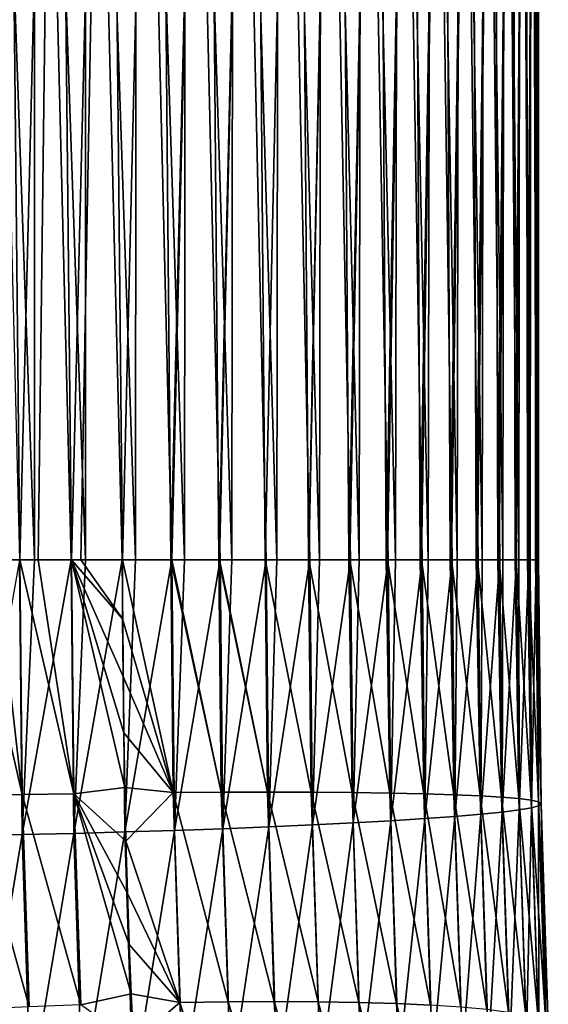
# Model space of a CAD drawing. Header units: millimetres. Extents: x -522 to 188, y -54 to 63.
# Tile 909 of 1056: x 5.64 to 8.55, y -42.34 to -36.91. Entities that reach past the tile are written whole.
import ezdxf

# ---------------------------------------------------------------- set-up
doc = ezdxf.new("R2010")
doc.units = ezdxf.units.MM
doc.header["$LTSCALE"] = 65.185185
for name, color, linetype in [('34', 7, 'CONTINUOUS'), ('35', 7, 'CONTINUOUS'), ('39', 7, 'CONTINUOUS'), ('40', 7, 'CONTINUOUS')]:
    doc.layers.add(name, color=color, linetype=linetype)

msp = doc.modelspace()

# ---------------------------------------------------------------- linework, layer by layer
at = {"layer": '34', "linetype": 'CONTINUOUS'}
for points in [[(5.5105, -39.8857, -3), (5.5611, -31.7857, -2.9994), (5.6442, -39.8857, -2.9965), (5.5105, -39.8857, -3)], [(5.5611, -31.7857, -2.9994), (5.846, -31.7857, -2.98), (5.6442, -39.8857, -2.9965), (5.5611, -31.7857, -2.9994)], [(5.6442, -39.8857, -2.9965), (5.846, -31.7857, -2.98), (5.7453, -39.8857, -2.99), (5.6442, -39.8857, -2.9965)], [(5.9261, -39.8857, 2.9696), (6.0049, -39.8857, 2.9572), (5.7243, -31.7857, 2.9916), (5.9261, -39.8857, 2.9696)], [(5.7243, -39.8857, 2.9916), (5.9261, -39.8857, 2.9696), (5.7243, -31.7857, 2.9916), (5.7243, -39.8857, 2.9916)], [(5.7243, -31.7857, 2.9916), (6.0049, -39.8857, 2.9572), (6.0076, -31.7857, 2.9567), (5.7243, -31.7857, 2.9916)], [(5.7453, -39.8857, -2.99), (5.846, -31.7857, -2.98), (5.9286, -39.8857, -2.9692), (5.7453, -39.8857, -2.99)], [(5.846, -31.7857, -2.98), (6.1277, -31.7857, -2.9336), (5.9286, -39.8857, -2.9692), (5.846, -31.7857, -2.98)], [(5.9286, -39.8857, -2.9692), (6.1277, -31.7857, -2.9336), (5.9786, -39.8857, -2.9616), (5.9286, -39.8857, -2.9692)], [(6.1277, -31.7857, -2.9336), (6.2089, -39.8857, -2.915), (5.9786, -39.8857, -2.9616), (6.1277, -31.7857, -2.9336)], [(6.0049, -39.8857, 2.9572), (6.2067, -39.8857, 2.9156), (6.0076, -31.7857, 2.9567), (6.0049, -39.8857, 2.9572)], [(6.2067, -39.8857, 2.9156), (6.281, -39.8857, 2.8965), (6.0076, -31.7857, 2.9567), (6.2067, -39.8857, 2.9156)], [(6.0076, -31.7857, 2.9567), (6.281, -39.8857, 2.8965), (6.2864, -31.7857, 2.8951), (6.0076, -31.7857, 2.9567)], [(6.4037, -31.7857, -2.8607), (6.2089, -39.8857, -2.915), (6.1277, -31.7857, -2.9336), (6.4037, -31.7857, -2.8607)], [(6.4744, -39.8857, -2.8373), (6.2089, -39.8857, -2.915), (6.4037, -31.7857, -2.8607), (6.4744, -39.8857, -2.8373)], [(6.281, -39.8857, 2.8965), (6.481, -39.8857, 2.8351), (6.2864, -31.7857, 2.8951), (6.281, -39.8857, 2.8965)], [(6.2864, -31.7857, 2.8951), (6.5502, -39.8857, 2.8102), (6.558, -31.7857, 2.8072), (6.2864, -31.7857, 2.8951)], [(6.481, -39.8857, 2.8351), (6.5502, -39.8857, 2.8102), (6.2864, -31.7857, 2.8951), (6.481, -39.8857, 2.8351)], [(6.6715, -31.7857, -2.7618), (6.4744, -39.8857, -2.8373), (6.4037, -31.7857, -2.8607), (6.6715, -31.7857, -2.7618)], [(6.4802, -39.8857, -2.8354), (6.4744, -39.8857, -2.8373), (6.6715, -31.7857, -2.7618), (6.4802, -39.8857, -2.8354)], [(6.74, -39.8857, -2.7317), (6.4802, -39.8857, -2.8354), (6.6715, -31.7857, -2.7618), (6.74, -39.8857, -2.7317)], [(6.5502, -39.8857, 2.8102), (6.7463, -39.8857, 2.7289), (6.558, -31.7857, 2.8072), (6.5502, -39.8857, 2.8102)], [(6.7463, -39.8857, 2.7289), (6.8101, -39.8857, 2.6988), (6.558, -31.7857, 2.8072), (6.7463, -39.8857, 2.7289)], [(6.558, -31.7857, 2.8072), (6.8101, -39.8857, 2.6988), (6.8201, -31.7857, 2.694), (6.558, -31.7857, 2.8072)], [(6.9287, -31.7857, -2.6379), (6.74, -39.8857, -2.7317), (6.6715, -31.7857, -2.7618), (6.9287, -31.7857, -2.6379)], [(6.7427, -39.8857, -2.7305), (6.74, -39.8857, -2.7317), (6.9287, -31.7857, -2.6379), (6.7427, -39.8857, -2.7305)], [(6.9943, -39.8857, -2.6014), (6.7427, -39.8857, -2.7305), (6.9287, -31.7857, -2.6379), (6.9943, -39.8857, -2.6014)], [(6.8101, -39.8857, 2.6988), (7.0003, -39.8857, 2.5979), (6.8201, -31.7857, 2.694), (6.8101, -39.8857, 2.6988)], [(7.0003, -39.8857, 2.5979), (7.0583, -39.8857, 2.5635), (6.8201, -31.7857, 2.694), (7.0003, -39.8857, 2.5979)], [(6.8201, -31.7857, 2.694), (7.0583, -39.8857, 2.5635), (7.0702, -31.7857, 2.5563), (6.8201, -31.7857, 2.694)], [(7.173, -31.7857, -2.4902), (6.9943, -39.8857, -2.6014), (6.9287, -31.7857, -2.6379), (7.173, -31.7857, -2.4902)], [(7.2325, -39.8857, -2.4492), (6.9943, -39.8857, -2.6014), (7.173, -31.7857, -2.4902), (7.2325, -39.8857, -2.4492)], [(7.0583, -39.8857, 2.5635), (7.2406, -39.8857, 2.4434), (7.0702, -31.7857, 2.5563), (7.0583, -39.8857, 2.5635)], [(7.2406, -39.8857, 2.4434), (7.2927, -39.8857, 2.4054), (7.0702, -31.7857, 2.5563), (7.2406, -39.8857, 2.4434)], [(7.0702, -31.7857, 2.5563), (7.2927, -39.8857, 2.4054), (7.306, -31.7857, 2.3955), (7.0702, -31.7857, 2.5563)], [(7.4021, -31.7857, -2.3199), (7.2325, -39.8857, -2.4492), (7.173, -31.7857, -2.4902), (7.4021, -31.7857, -2.3199)], [(7.235, -39.8857, -2.4474), (7.2325, -39.8857, -2.4492), (7.4021, -31.7857, -2.3199), (7.235, -39.8857, -2.4474)], [(7.4553, -39.8857, -2.2752), (7.235, -39.8857, -2.4474), (7.4021, -31.7857, -2.3199), (7.4553, -39.8857, -2.2752)], [(7.2927, -39.8857, 2.4054), (7.4652, -39.8857, 2.2667), (7.306, -31.7857, 2.3955), (7.2927, -39.8857, 2.4054)], [(7.4652, -39.8857, 2.2667), (7.5112, -39.8857, 2.226), (7.306, -31.7857, 2.3955), (7.4652, -39.8857, 2.2667)], [(7.306, -31.7857, 2.3955), (7.5112, -39.8857, 2.226), (7.5256, -31.7857, 2.2129), (7.306, -31.7857, 2.3955)], [(7.614, -31.7857, -2.1286), (7.4553, -39.8857, -2.2752), (7.4021, -31.7857, -2.3199), (7.614, -31.7857, -2.1286)], [(7.46, -39.8857, -2.2712), (7.4553, -39.8857, -2.2752), (7.614, -31.7857, -2.1286), (7.46, -39.8857, -2.2712)], [(7.6608, -39.8857, -2.0811), (7.46, -39.8857, -2.2712), (7.614, -31.7857, -2.1286), (7.6608, -39.8857, -2.0811)], [(7.5112, -39.8857, 2.226), (7.672, -39.8857, 2.0694), (7.5256, -31.7857, 2.2129), (7.5112, -39.8857, 2.226)], [(7.672, -39.8857, 2.0694), (7.7118, -39.8857, 2.0268), (7.5256, -31.7857, 2.2129), (7.672, -39.8857, 2.0694)], [(7.5256, -31.7857, 2.2129), (7.7118, -39.8857, 2.0268), (7.7267, -31.7857, 2.0104), (7.5256, -31.7857, 2.2129)], [(7.8068, -31.7857, -1.918), (7.6608, -39.8857, -2.0811), (7.614, -31.7857, -2.1286), (7.8068, -31.7857, -1.918)], [(7.6672, -39.8857, -2.0744), (7.6608, -39.8857, -2.0811), (7.8068, -31.7857, -1.918), (7.6672, -39.8857, -2.0744)], [(7.8471, -39.8857, -1.8684), (7.6672, -39.8857, -2.0744), (7.8068, -31.7857, -1.918), (7.8471, -39.8857, -1.8684)], [(7.7118, -39.8857, 2.0268), (7.8591, -39.8857, 1.8533), (7.7267, -31.7857, 2.0104), (7.7118, -39.8857, 2.0268)], [(7.8591, -39.8857, 1.8533), (7.8928, -39.8857, 1.8096), (7.7267, -31.7857, 2.0104), (7.8591, -39.8857, 1.8533)], [(7.7267, -31.7857, 2.0104), (7.8928, -39.8857, 1.8096), (7.9078, -31.7857, 1.7896), (7.7267, -31.7857, 2.0104)], [(7.9787, -31.7857, -1.69), (7.8471, -39.8857, -1.8684), (7.8068, -31.7857, -1.918), (7.9787, -31.7857, -1.69)], [(7.8548, -39.8857, -1.8587), (7.8471, -39.8857, -1.8684), (7.9787, -31.7857, -1.69), (7.8548, -39.8857, -1.8587)], [(8.0126, -39.8857, -1.6392), (7.8548, -39.8857, -1.8587), (7.9787, -31.7857, -1.69), (8.0126, -39.8857, -1.6392)], [(7.8928, -39.8857, 1.8096), (8.0247, -39.8857, 1.6205), (7.9078, -31.7857, 1.7896), (7.8928, -39.8857, 1.8096)], [(8.0247, -39.8857, 1.6205), (8.0525, -39.8857, 1.5763), (7.9078, -31.7857, 1.7896), (8.0247, -39.8857, 1.6205)], [(7.9078, -31.7857, 1.7896), (8.0525, -39.8857, 1.5763), (8.067, -31.7857, 1.5526), (7.9078, -31.7857, 1.7896)], [(8.1281, -31.7857, -1.4468), (8.0126, -39.8857, -1.6392), (7.9787, -31.7857, -1.69), (8.1281, -31.7857, -1.4468)], [(8.021, -39.8857, -1.6263), (8.0126, -39.8857, -1.6392), (8.1281, -31.7857, -1.4468), (8.021, -39.8857, -1.6263)], [(8.1557, -39.8857, -1.3954), (8.021, -39.8857, -1.6263), (8.1281, -31.7857, -1.4468), (8.1557, -39.8857, -1.3954)], [(8.0525, -39.8857, 1.5763), (8.1674, -39.8857, 1.3729), (8.067, -31.7857, 1.5526), (8.0525, -39.8857, 1.5763)], [(8.1674, -39.8857, 1.3729), (8.1895, -39.8857, 1.329), (8.067, -31.7857, 1.5526), (8.1674, -39.8857, 1.3729)], [(8.067, -31.7857, 1.5526), (8.1895, -39.8857, 1.329), (8.2029, -31.7857, 1.3016), (8.067, -31.7857, 1.5526)], [(8.2537, -31.7857, -1.1904), (8.1557, -39.8857, -1.3954), (8.1281, -31.7857, -1.4468), (8.2537, -31.7857, -1.1904)], [(8.1643, -39.8857, -1.379), (8.1557, -39.8857, -1.3954), (8.2537, -31.7857, -1.1904), (8.1643, -39.8857, -1.379)], [(8.2753, -39.8857, -1.1392), (8.1643, -39.8857, -1.379), (8.2537, -31.7857, -1.1904), (8.2753, -39.8857, -1.1392)], [(8.1895, -39.8857, 1.329), (8.286, -39.8857, 1.1129), (8.2029, -31.7857, 1.3016), (8.1895, -39.8857, 1.329)], [(8.286, -39.8857, 1.1129), (8.3027, -39.8857, 1.07), (8.2029, -31.7857, 1.3016), (8.286, -39.8857, 1.1129)], [(8.2029, -31.7857, 1.3016), (8.3027, -39.8857, 1.07), (8.3144, -31.7857, 1.0388), (8.2029, -31.7857, 1.3016)], [(8.3544, -31.7857, -0.9232), (8.2753, -39.8857, -1.1392), (8.2537, -31.7857, -1.1904), (8.3544, -31.7857, -0.9232)], [(8.2834, -39.8857, -1.1192), (8.2753, -39.8857, -1.1392), (8.3544, -31.7857, -0.9232), (8.2834, -39.8857, -1.1192)], [(8.3702, -39.8857, -0.8729), (8.2834, -39.8857, -1.1192), (8.3544, -31.7857, -0.9232), (8.3702, -39.8857, -0.8729)], [(8.3027, -39.8857, 1.07), (8.3792, -39.8857, 0.8427), (8.3144, -31.7857, 1.0388), (8.3027, -39.8857, 1.07)], [(8.3792, -39.8857, 0.8427), (8.391, -39.8857, 0.8013), (8.3144, -31.7857, 1.0388), (8.3792, -39.8857, 0.8427)], [(8.3144, -31.7857, 1.0388), (8.391, -39.8857, 0.8013), (8.4004, -31.7857, 0.7665), (8.3144, -31.7857, 1.0388)], [(8.4292, -31.7857, -0.6477), (8.3702, -39.8857, -0.8729), (8.3544, -31.7857, -0.9232), (8.4292, -31.7857, -0.6477)], [(8.3773, -39.8857, -0.8493), (8.3702, -39.8857, -0.8729), (8.4292, -31.7857, -0.6477), (8.3773, -39.8857, -0.8493)], [(8.4396, -39.8857, -0.5988), (8.3773, -39.8857, -0.8493), (8.4292, -31.7857, -0.6477), (8.4396, -39.8857, -0.5988)], [(8.391, -39.8857, 0.8013), (8.4463, -39.8857, 0.5649), (8.4004, -31.7857, 0.7665), (8.391, -39.8857, 0.8013)], [(8.4463, -39.8857, 0.5649), (8.4536, -39.8857, 0.5257), (8.4004, -31.7857, 0.7665), (8.4463, -39.8857, 0.5649)], [(8.4004, -31.7857, 0.7665), (8.4536, -39.8857, 0.5257), (8.4601, -31.7857, 0.4874), (8.4004, -31.7857, 0.7665)], [(8.4775, -31.7857, -0.3664), (8.4396, -39.8857, -0.5988), (8.4292, -31.7857, -0.6477), (8.4775, -31.7857, -0.3664)], [(8.445, -39.8857, -0.5717), (8.4396, -39.8857, -0.5988), (8.4775, -31.7857, -0.3664), (8.445, -39.8857, -0.5717)], [(8.4829, -39.8857, -0.3194), (8.445, -39.8857, -0.5717), (8.4775, -31.7857, -0.3664), (8.4829, -39.8857, -0.3194)], [(8.4536, -39.8857, 0.5257), (8.4867, -39.8857, 0.282), (8.4601, -31.7857, 0.4874), (8.4536, -39.8857, 0.5257)], [(8.4867, -39.8857, 0.282), (8.49, -39.8857, 0.2453), (8.4601, -31.7857, 0.4874), (8.4867, -39.8857, 0.282)], [(8.4601, -31.7857, 0.4874), (8.49, -39.8857, 0.2453), (8.4931, -31.7857, 0.2038), (8.4601, -31.7857, 0.4874)], [(8.4989, -31.7857, -0.0817), (8.4829, -39.8857, -0.3194), (8.4775, -31.7857, -0.3664), (8.4989, -31.7857, -0.0817)], [(8.4861, -39.8857, -0.2889), (8.4829, -39.8857, -0.3194), (8.4989, -31.7857, -0.0817), (8.4861, -39.8857, -0.2889)], [(8.4998, -39.8857, -0.0372), (8.4861, -39.8857, -0.2889), (8.4989, -31.7857, -0.0817), (8.4998, -39.8857, -0.0372)], [(8.49, -39.8857, 0.2453), (8.5, -39.8857, -0.0034), (8.4931, -31.7857, 0.2038), (8.49, -39.8857, 0.2453)], [(8.5, -39.8857, -0.0034), (8.4998, -39.8857, -0.0372), (8.4931, -31.7857, 0.2038), (8.5, -39.8857, -0.0034)], [(8.4931, -31.7857, 0.2038), (8.4998, -39.8857, -0.0372), (8.4989, -31.7857, -0.0817), (8.4931, -31.7857, 0.2038)]]:
    msp.add_3dface(points, dxfattribs=at)
at = {"layer": '35', "linetype": 'CONTINUOUS'}
for points in [[(5.6416, -39.8857, 2.9967), (5.7243, -39.8857, 2.9916), (5.4389, -31.7857, 2.9994), (5.6416, -39.8857, 2.9967)], [(5.7243, -39.8857, 2.9916), (5.7243, -31.7857, 2.9916), (5.4389, -31.7857, 2.9994), (5.7243, -39.8857, 2.9916)]]:
    msp.add_3dface(points, dxfattribs=at)
at = {"layer": '39', "linetype": 'CONTINUOUS'}
for points in [[(5.6568, -41.4007, 2.9696), (5.6416, -39.8857, 2.9967), (5.3711, -41.4066, 2.9694), (5.6568, -41.4007, 2.9696)], [(5.7243, -39.8857, 2.9916), (5.6416, -39.8857, 2.9967), (5.6568, -41.4007, 2.9696), (5.7243, -39.8857, 2.9916)], [(5.9261, -39.8857, 2.9696), (5.7243, -39.8857, 2.9916), (5.6568, -41.4007, 2.9696), (5.9261, -39.8857, 2.9696)], [(5.9413, -41.3937, 2.9427), (5.9261, -39.8857, 2.9696), (5.6568, -41.4007, 2.9696), (5.9413, -41.3937, 2.9427)], [(6.0049, -39.8857, 2.9572), (5.9261, -39.8857, 2.9696), (5.9413, -41.3937, 2.9427), (6.0049, -39.8857, 2.9572)], [(6.2067, -39.8857, 2.9156), (6.0049, -39.8857, 2.9572), (5.9413, -41.3937, 2.9427), (6.2067, -39.8857, 2.9156)], [(6.2218, -41.3859, 2.8888), (6.2067, -39.8857, 2.9156), (5.9413, -41.3937, 2.9427), (6.2218, -41.3859, 2.8888)], [(6.281, -39.8857, 2.8965), (6.2067, -39.8857, 2.9156), (6.2218, -41.3859, 2.8888), (6.281, -39.8857, 2.8965)], [(6.2089, -39.8857, -2.915), (6.4744, -39.8857, -2.8373), (6.4874, -41.1683, -2.86), (6.2089, -39.8857, -2.915)], [(6.2097, -40.2108, -2.9164), (6.2089, -39.8857, -2.915), (6.4874, -41.1683, -2.86), (6.2097, -40.2108, -2.9164)], [(6.481, -39.8857, 2.8351), (6.281, -39.8857, 2.8965), (6.2218, -41.3859, 2.8888), (6.481, -39.8857, 2.8351)], [(6.4959, -41.3772, 2.8085), (6.481, -39.8857, 2.8351), (6.2218, -41.3859, 2.8888), (6.4959, -41.3772, 2.8085)], [(6.4744, -39.8857, -2.8373), (6.4802, -39.8857, -2.8354), (6.7529, -41.1666, -2.7544), (6.4744, -39.8857, -2.8373)], [(6.4874, -41.1683, -2.86), (6.4744, -39.8857, -2.8373), (6.7529, -41.1666, -2.7544), (6.4874, -41.1683, -2.86)], [(6.4802, -39.8857, -2.8354), (6.74, -39.8857, -2.7317), (6.7529, -41.1666, -2.7544), (6.4802, -39.8857, -2.8354)], [(6.5502, -39.8857, 2.8102), (6.481, -39.8857, 2.8351), (6.4959, -41.3772, 2.8085), (6.5502, -39.8857, 2.8102)], [(6.7463, -39.8857, 2.7289), (6.5502, -39.8857, 2.8102), (6.4959, -41.3772, 2.8085), (6.7463, -39.8857, 2.7289)], [(6.7611, -41.3678, 2.7025), (6.7463, -39.8857, 2.7289), (6.4959, -41.3772, 2.8085), (6.7611, -41.3678, 2.7025)], [(6.74, -39.8857, -2.7317), (6.7427, -39.8857, -2.7305), (7.0072, -41.1661, -2.624), (6.74, -39.8857, -2.7317)], [(6.7529, -41.1666, -2.7544), (6.74, -39.8857, -2.7317), (7.0072, -41.1661, -2.624), (6.7529, -41.1666, -2.7544)], [(6.7427, -39.8857, -2.7305), (6.9943, -39.8857, -2.6014), (7.0072, -41.1661, -2.624), (6.7427, -39.8857, -2.7305)], [(6.8101, -39.8857, 2.6988), (6.7463, -39.8857, 2.7289), (6.7611, -41.3678, 2.7025), (6.8101, -39.8857, 2.6988)], [(7.0003, -39.8857, 2.5979), (6.8101, -39.8857, 2.6988), (6.7611, -41.3678, 2.7025), (7.0003, -39.8857, 2.5979)], [(7.015, -41.3576, 2.5717), (7.0003, -39.8857, 2.5979), (6.7611, -41.3678, 2.7025), (7.015, -41.3576, 2.5717)], [(6.9943, -39.8857, -2.6014), (7.2325, -39.8857, -2.4492), (7.2479, -41.1668, -2.47), (6.9943, -39.8857, -2.6014)], [(7.0072, -41.1661, -2.624), (6.9943, -39.8857, -2.6014), (7.2479, -41.1668, -2.47), (7.0072, -41.1661, -2.624)], [(7.0583, -39.8857, 2.5635), (7.0003, -39.8857, 2.5979), (7.015, -41.3576, 2.5717), (7.0583, -39.8857, 2.5635)], [(7.2406, -39.8857, 2.4434), (7.0583, -39.8857, 2.5635), (7.015, -41.3576, 2.5717), (7.2406, -39.8857, 2.4434)], [(7.2553, -41.3469, 2.4174), (7.2406, -39.8857, 2.4434), (7.015, -41.3576, 2.5717), (7.2553, -41.3469, 2.4174)], [(7.2325, -39.8857, -2.4492), (7.235, -39.8857, -2.4474), (7.2479, -41.1668, -2.47), (7.2325, -39.8857, -2.4492)], [(7.235, -39.8857, -2.4474), (7.4553, -39.8857, -2.2752), (7.4729, -41.1686, -2.2939), (7.235, -39.8857, -2.4474)], [(7.2479, -41.1668, -2.47), (7.235, -39.8857, -2.4474), (7.4729, -41.1686, -2.2939), (7.2479, -41.1668, -2.47)], [(7.2927, -39.8857, 2.4054), (7.2406, -39.8857, 2.4434), (7.2553, -41.3469, 2.4174), (7.2927, -39.8857, 2.4054)], [(7.4652, -39.8857, 2.2667), (7.2927, -39.8857, 2.4054), (7.2553, -41.3469, 2.4174), (7.4652, -39.8857, 2.2667)], [(7.4798, -41.3357, 2.2409), (7.4652, -39.8857, 2.2667), (7.2553, -41.3469, 2.4174), (7.4798, -41.3357, 2.2409)], [(7.4553, -39.8857, -2.2752), (7.46, -39.8857, -2.2712), (7.4729, -41.1686, -2.2939), (7.4553, -39.8857, -2.2752)], [(7.46, -39.8857, -2.2712), (7.6608, -39.8857, -2.0811), (7.6802, -41.1715, -2.0971), (7.46, -39.8857, -2.2712)], [(7.4729, -41.1686, -2.2939), (7.46, -39.8857, -2.2712), (7.6802, -41.1715, -2.0971), (7.4729, -41.1686, -2.2939)], [(7.5112, -39.8857, 2.226), (7.4652, -39.8857, 2.2667), (7.4798, -41.3357, 2.2409), (7.5112, -39.8857, 2.226)], [(7.6864, -41.3241, 2.0438), (7.672, -39.8857, 2.0694), (7.4798, -41.3357, 2.2409), (7.6864, -41.3241, 2.0438)], [(7.672, -39.8857, 2.0694), (7.5112, -39.8857, 2.226), (7.4798, -41.3357, 2.2409), (7.672, -39.8857, 2.0694)], [(7.6608, -39.8857, -2.0811), (7.6672, -39.8857, -2.0744), (7.6802, -41.1715, -2.0971), (7.6608, -39.8857, -2.0811)], [(7.6672, -39.8857, -2.0744), (7.8471, -39.8857, -1.8684), (7.8678, -41.1755, -1.8816), (7.6672, -39.8857, -2.0744)], [(7.6802, -41.1715, -2.0971), (7.6672, -39.8857, -2.0744), (7.8678, -41.1755, -1.8816), (7.6802, -41.1715, -2.0971)], [(7.7118, -39.8857, 2.0268), (7.672, -39.8857, 2.0694), (7.6864, -41.3241, 2.0438), (7.7118, -39.8857, 2.0268)], [(7.8591, -39.8857, 1.8533), (7.7118, -39.8857, 2.0268), (7.6864, -41.3241, 2.0438), (7.8591, -39.8857, 1.8533)], [(7.8734, -41.3123, 1.828), (7.8591, -39.8857, 1.8533), (7.6864, -41.3241, 2.0438), (7.8734, -41.3123, 1.828)], [(7.8471, -39.8857, -1.8684), (7.8548, -39.8857, -1.8587), (7.8678, -41.1755, -1.8816), (7.8471, -39.8857, -1.8684)], [(7.8548, -39.8857, -1.8587), (8.0126, -39.8857, -1.6392), (8.034, -41.1807, -1.6492), (7.8548, -39.8857, -1.8587)], [(7.8678, -41.1755, -1.8816), (7.8548, -39.8857, -1.8587), (8.034, -41.1807, -1.6492), (7.8678, -41.1755, -1.8816)], [(7.8928, -39.8857, 1.8096), (7.8591, -39.8857, 1.8533), (7.8734, -41.3123, 1.828), (7.8928, -39.8857, 1.8096)], [(8.0247, -39.8857, 1.6205), (7.8928, -39.8857, 1.8096), (7.8734, -41.3123, 1.828), (8.0247, -39.8857, 1.6205)], [(8.0389, -41.3002, 1.5954), (8.0247, -39.8857, 1.6205), (7.8734, -41.3123, 1.828), (8.0389, -41.3002, 1.5954)], [(8.0126, -39.8857, -1.6392), (8.021, -39.8857, -1.6263), (8.034, -41.1807, -1.6492), (8.0126, -39.8857, -1.6392)], [(8.021, -39.8857, -1.6263), (8.1557, -39.8857, -1.3954), (8.1774, -41.1868, -1.402), (8.021, -39.8857, -1.6263)], [(8.034, -41.1807, -1.6492), (8.021, -39.8857, -1.6263), (8.1774, -41.1868, -1.402), (8.034, -41.1807, -1.6492)], [(8.0525, -39.8857, 1.5763), (8.0247, -39.8857, 1.6205), (8.0389, -41.3002, 1.5954), (8.0525, -39.8857, 1.5763)], [(8.1674, -39.8857, 1.3729), (8.0525, -39.8857, 1.5763), (8.0389, -41.3002, 1.5954), (8.1674, -39.8857, 1.3729)], [(8.1815, -41.2881, 1.348), (8.1674, -39.8857, 1.3729), (8.0389, -41.3002, 1.5954), (8.1815, -41.2881, 1.348)], [(8.1557, -39.8857, -1.3954), (8.1643, -39.8857, -1.379), (8.1774, -41.1868, -1.402), (8.1557, -39.8857, -1.3954)], [(8.1643, -39.8857, -1.379), (8.2753, -39.8857, -1.1392), (8.2965, -41.1939, -1.1424), (8.1643, -39.8857, -1.379)], [(8.1774, -41.1868, -1.402), (8.1643, -39.8857, -1.379), (8.2965, -41.1939, -1.1424), (8.1774, -41.1868, -1.402)], [(8.1895, -39.8857, 1.329), (8.1674, -39.8857, 1.3729), (8.1815, -41.2881, 1.348), (8.1895, -39.8857, 1.329)], [(8.286, -39.8857, 1.1129), (8.1895, -39.8857, 1.329), (8.1815, -41.2881, 1.348), (8.286, -39.8857, 1.1129)], [(8.2999, -41.2761, 1.0882), (8.286, -39.8857, 1.1129), (8.1815, -41.2881, 1.348), (8.2999, -41.2761, 1.0882)], [(8.2753, -39.8857, -1.1392), (8.2834, -39.8857, -1.1192), (8.2965, -41.1939, -1.1424), (8.2753, -39.8857, -1.1392)], [(8.2834, -39.8857, -1.1192), (8.3702, -39.8857, -0.8729), (8.3905, -41.2019, -0.8726), (8.2834, -39.8857, -1.1192)], [(8.2965, -41.1939, -1.1424), (8.2834, -39.8857, -1.1192), (8.3905, -41.2019, -0.8726), (8.2965, -41.1939, -1.1424)], [(8.3027, -39.8857, 1.07), (8.286, -39.8857, 1.1129), (8.2999, -41.2761, 1.0882), (8.3027, -39.8857, 1.07)], [(8.3792, -39.8857, 0.8427), (8.3027, -39.8857, 1.07), (8.2999, -41.2761, 1.0882), (8.3792, -39.8857, 0.8427)], [(8.393, -41.2642, 0.8183), (8.3792, -39.8857, 0.8427), (8.2999, -41.2761, 1.0882), (8.393, -41.2642, 0.8183)], [(8.3702, -39.8857, -0.8729), (8.3773, -39.8857, -0.8493), (8.3905, -41.2019, -0.8726), (8.3702, -39.8857, -0.8729)], [(8.3773, -39.8857, -0.8493), (8.4396, -39.8857, -0.5988), (8.4583, -41.2107, -0.5951), (8.3773, -39.8857, -0.8493)], [(8.3905, -41.2019, -0.8726), (8.3773, -39.8857, -0.8493), (8.4583, -41.2107, -0.5951), (8.3905, -41.2019, -0.8726)], [(8.391, -39.8857, 0.8013), (8.3792, -39.8857, 0.8427), (8.393, -41.2642, 0.8183), (8.391, -39.8857, 0.8013)], [(8.4463, -39.8857, 0.5649), (8.391, -39.8857, 0.8013), (8.393, -41.2642, 0.8183), (8.4463, -39.8857, 0.5649)], [(8.4601, -41.2525, 0.5407), (8.4463, -39.8857, 0.5649), (8.393, -41.2642, 0.8183), (8.4601, -41.2525, 0.5407)], [(8.4396, -39.8857, -0.5988), (8.445, -39.8857, -0.5717), (8.4583, -41.2107, -0.5951), (8.4396, -39.8857, -0.5988)], [(8.445, -39.8857, -0.5717), (8.4829, -39.8857, -0.3194), (8.4995, -41.2202, -0.3125), (8.445, -39.8857, -0.5717)], [(8.4583, -41.2107, -0.5951), (8.445, -39.8857, -0.5717), (8.4995, -41.2202, -0.3125), (8.4583, -41.2107, -0.5951)], [(8.4536, -39.8857, 0.5257), (8.4463, -39.8857, 0.5649), (8.4601, -41.2525, 0.5407), (8.4536, -39.8857, 0.5257)], [(8.4867, -39.8857, 0.282), (8.4536, -39.8857, 0.5257), (8.4601, -41.2525, 0.5407), (8.4867, -39.8857, 0.282)], [(8.5003, -41.2413, 0.258), (8.4867, -39.8857, 0.282), (8.4601, -41.2525, 0.5407), (8.5003, -41.2413, 0.258)], [(8.4829, -39.8857, -0.3194), (8.4861, -39.8857, -0.2889), (8.4995, -41.2202, -0.3125), (8.4829, -39.8857, -0.3194)], [(8.4861, -39.8857, -0.2889), (8.4998, -39.8857, -0.0372), (8.5135, -41.2305, -0.0273), (8.4861, -39.8857, -0.2889)], [(8.4995, -41.2202, -0.3125), (8.4861, -39.8857, -0.2889), (8.5135, -41.2305, -0.0273), (8.4995, -41.2202, -0.3125)], [(8.49, -39.8857, 0.2453), (8.4867, -39.8857, 0.282), (8.5003, -41.2413, 0.258), (8.49, -39.8857, 0.2453)], [(8.5, -39.8857, -0.0034), (8.49, -39.8857, 0.2453), (8.5003, -41.2413, 0.258), (8.5, -39.8857, -0.0034)], [(8.4998, -39.8857, -0.0372), (8.5, -39.8857, -0.0034), (8.5135, -41.2305, -0.0273), (8.4998, -39.8857, -0.0372)], [(8.5135, -41.2305, -0.0273), (8.5, -39.8857, -0.0034), (8.5003, -41.2413, 0.258), (8.5135, -41.2305, -0.0273)], [(6.212, -40.5286, -2.9205), (6.2097, -40.2108, -2.9164), (6.4874, -41.1683, -2.86), (6.212, -40.5286, -2.9205)], [(6.2159, -40.8388, -2.9273), (6.212, -40.5286, -2.9205), (6.4874, -41.1683, -2.86), (6.2159, -40.8388, -2.9273)], [(6.2213, -41.1417, -2.9367), (6.2159, -40.8388, -2.9273), (6.4874, -41.1683, -2.86), (6.2213, -41.1417, -2.9367)], [(6.2281, -41.437, -2.9488), (6.2213, -41.1417, -2.9367), (6.4874, -41.1683, -2.86), (6.2281, -41.437, -2.9488)], [(6.525, -42.3252, -2.9262), (6.2281, -41.437, -2.9488), (6.4874, -41.1683, -2.86), (6.525, -42.3252, -2.9262)], [(6.7905, -42.3216, -2.8205), (6.4874, -41.1683, -2.86), (6.7529, -41.1666, -2.7544), (6.7905, -42.3216, -2.8205)], [(6.525, -42.3252, -2.9262), (6.4874, -41.1683, -2.86), (6.7905, -42.3216, -2.8205), (6.525, -42.3252, -2.9262)], [(7.0448, -42.3205, -2.69), (6.7529, -41.1666, -2.7544), (7.0072, -41.1661, -2.624), (7.0448, -42.3205, -2.69)], [(6.7905, -42.3216, -2.8205), (6.7529, -41.1666, -2.7544), (7.0448, -42.3205, -2.69), (6.7905, -42.3216, -2.8205)], [(7.0448, -42.3205, -2.69), (7.0072, -41.1661, -2.624), (7.2855, -42.3219, -2.5361), (7.0448, -42.3205, -2.69)], [(7.2855, -42.3219, -2.5361), (7.0072, -41.1661, -2.624), (7.2479, -41.1668, -2.47), (7.2855, -42.3219, -2.5361)], [(7.2855, -42.3219, -2.5361), (7.2479, -41.1668, -2.47), (7.5106, -42.3257, -2.36), (7.2855, -42.3219, -2.5361)], [(7.5106, -42.3257, -2.36), (7.2479, -41.1668, -2.47), (7.4729, -41.1686, -2.2939), (7.5106, -42.3257, -2.36)], [(7.5106, -42.3257, -2.36), (7.4729, -41.1686, -2.2939), (7.7179, -42.332, -2.1634), (7.5106, -42.3257, -2.36)], [(7.7179, -42.332, -2.1634), (7.4729, -41.1686, -2.2939), (7.6802, -41.1715, -2.0971), (7.7179, -42.332, -2.1634)], [(7.7179, -42.332, -2.1634), (7.6802, -41.1715, -2.0971), (7.9057, -42.3406, -1.9481), (7.7179, -42.332, -2.1634)], [(7.9057, -42.3406, -1.9481), (7.6802, -41.1715, -2.0971), (7.8678, -41.1755, -1.8816), (7.9057, -42.3406, -1.9481)], [(7.9057, -42.3406, -1.9481), (7.8678, -41.1755, -1.8816), (8.0721, -42.3516, -1.7161), (7.9057, -42.3406, -1.9481)], [(8.0721, -42.3516, -1.7161), (7.8678, -41.1755, -1.8816), (8.034, -41.1807, -1.6492), (8.0721, -42.3516, -1.7161)], [(8.0721, -42.3516, -1.7161), (8.034, -41.1807, -1.6492), (8.2157, -42.3647, -1.4693), (8.0721, -42.3516, -1.7161)], [(8.2157, -42.3647, -1.4693), (8.034, -41.1807, -1.6492), (8.1774, -41.1868, -1.402), (8.2157, -42.3647, -1.4693)], [(8.3351, -42.3799, -1.2102), (8.1774, -41.1868, -1.402), (8.2965, -41.1939, -1.1424), (8.3351, -42.3799, -1.2102)], [(8.2157, -42.3647, -1.4693), (8.1774, -41.1868, -1.402), (8.3351, -42.3799, -1.2102), (8.2157, -42.3647, -1.4693)], [(8.3351, -42.3799, -1.2102), (8.2965, -41.1939, -1.1424), (8.4293, -42.397, -0.9409), (8.3351, -42.3799, -1.2102)], [(8.4293, -42.397, -0.9409), (8.2965, -41.1939, -1.1424), (8.3905, -41.2019, -0.8726), (8.4293, -42.397, -0.9409)], [(8.4293, -42.397, -0.9409), (8.3905, -41.2019, -0.8726), (8.4975, -42.4159, -0.664), (8.4293, -42.397, -0.9409)], [(8.4975, -42.4159, -0.664), (8.3905, -41.2019, -0.8726), (8.4583, -41.2107, -0.5951), (8.4975, -42.4159, -0.664)], [(8.539, -42.4364, -0.382), (8.4583, -41.2107, -0.5951), (8.4995, -41.2202, -0.3125), (8.539, -42.4364, -0.382)], [(8.4975, -42.4159, -0.664), (8.4583, -41.2107, -0.5951), (8.539, -42.4364, -0.382), (8.4975, -42.4159, -0.664)], [(8.539, -42.4364, -0.382), (8.4995, -41.2202, -0.3125), (8.5534, -42.4584, -0.0974), (8.539, -42.4364, -0.382)], [(8.5534, -42.4584, -0.0974), (8.4995, -41.2202, -0.3125), (8.5135, -41.2305, -0.0273), (8.5534, -42.4584, -0.0974)], [(8.5406, -42.4815, 0.1871), (8.5135, -41.2305, -0.0273), (8.5003, -41.2413, 0.258), (8.5406, -42.4815, 0.1871)], [(8.5534, -42.4584, -0.0974), (8.5135, -41.2305, -0.0273), (8.5406, -42.4815, 0.1871), (8.5534, -42.4584, -0.0974)], [(8.0813, -42.6081, 1.5205), (8.1815, -41.2881, 1.348), (8.0389, -41.3002, 1.5954), (8.0813, -42.6081, 1.5205)], [(8.2235, -42.5821, 1.274), (8.1815, -41.2881, 1.348), (8.0813, -42.6081, 1.5205), (8.2235, -42.5821, 1.274)], [(8.2235, -42.5821, 1.274), (8.2999, -41.2761, 1.0882), (8.1815, -41.2881, 1.348), (8.2235, -42.5821, 1.274)], [(8.3415, -42.5562, 1.015), (8.2999, -41.2761, 1.0882), (8.2235, -42.5821, 1.274), (8.3415, -42.5562, 1.015)], [(8.3415, -42.5562, 1.015), (8.393, -41.2642, 0.8183), (8.2999, -41.2761, 1.0882), (8.3415, -42.5562, 1.015)], [(8.4342, -42.5307, 0.7458), (8.393, -41.2642, 0.8183), (8.3415, -42.5562, 1.015), (8.4342, -42.5307, 0.7458)], [(8.4342, -42.5307, 0.7458), (8.4601, -41.2525, 0.5407), (8.393, -41.2642, 0.8183), (8.4342, -42.5307, 0.7458)], [(8.5007, -42.5057, 0.4691), (8.4601, -41.2525, 0.5407), (8.4342, -42.5307, 0.7458), (8.5007, -42.5057, 0.4691)], [(8.5007, -42.5057, 0.4691), (8.5003, -41.2413, 0.258), (8.4601, -41.2525, 0.5407), (8.5007, -42.5057, 0.4691)], [(8.5406, -42.4815, 0.1871), (8.5003, -41.2413, 0.258), (8.5007, -42.5057, 0.4691), (8.5406, -42.4815, 0.1871)], [(7.0596, -42.7313, 2.493), (7.2553, -41.3469, 2.4174), (7.015, -41.3576, 2.5717), (7.0596, -42.7313, 2.493)], [(7.2995, -42.7083, 2.3394), (7.2553, -41.3469, 2.4174), (7.0596, -42.7313, 2.493), (7.2995, -42.7083, 2.3394)], [(7.2995, -42.7083, 2.3394), (7.4798, -41.3357, 2.2409), (7.2553, -41.3469, 2.4174), (7.2995, -42.7083, 2.3394)], [(7.5235, -42.6843, 2.1637), (7.4798, -41.3357, 2.2409), (7.2995, -42.7083, 2.3394), (7.5235, -42.6843, 2.1637)], [(7.5235, -42.6843, 2.1637), (7.6864, -41.3241, 2.0438), (7.4798, -41.3357, 2.2409), (7.5235, -42.6843, 2.1637)], [(7.7297, -42.6594, 1.9674), (7.6864, -41.3241, 2.0438), (7.5235, -42.6843, 2.1637), (7.7297, -42.6594, 1.9674)], [(7.7297, -42.6594, 1.9674), (7.8734, -41.3123, 1.828), (7.6864, -41.3241, 2.0438), (7.7297, -42.6594, 1.9674)], [(7.9162, -42.6339, 1.7523), (7.8734, -41.3123, 1.828), (7.7297, -42.6594, 1.9674), (7.9162, -42.6339, 1.7523)], [(7.9162, -42.6339, 1.7523), (8.0389, -41.3002, 1.5954), (7.8734, -41.3123, 1.828), (7.9162, -42.6339, 1.7523)], [(8.0813, -42.6081, 1.5205), (8.0389, -41.3002, 1.5954), (7.9162, -42.6339, 1.7523), (8.0813, -42.6081, 1.5205)], [(5.6568, -41.4007, 2.9696), (5.3711, -41.4066, 2.9694), (5.4175, -42.8366, 2.8873), (5.6568, -41.4007, 2.9696)], [(5.703, -42.8238, 2.888), (5.6568, -41.4007, 2.9696), (5.4175, -42.8366, 2.8873), (5.703, -42.8238, 2.888)], [(5.703, -42.8238, 2.888), (5.9413, -41.3937, 2.9427), (5.6568, -41.4007, 2.9696), (5.703, -42.8238, 2.888)], [(5.9871, -42.8089, 2.8615), (5.9413, -41.3937, 2.9427), (5.703, -42.8238, 2.888), (5.9871, -42.8089, 2.8615)], [(5.9871, -42.8089, 2.8615), (6.2218, -41.3859, 2.8888), (5.9413, -41.3937, 2.9427), (5.9871, -42.8089, 2.8615)], [(6.2674, -42.792, 2.8082), (6.2218, -41.3859, 2.8888), (5.9871, -42.8089, 2.8615), (6.2674, -42.792, 2.8082)], [(6.2674, -42.792, 2.8082), (6.4959, -41.3772, 2.8085), (6.2218, -41.3859, 2.8888), (6.2674, -42.792, 2.8082)], [(6.5412, -42.7734, 2.7285), (6.4959, -41.3772, 2.8085), (6.2674, -42.792, 2.8082), (6.5412, -42.7734, 2.7285)], [(6.5412, -42.7734, 2.7285), (6.7611, -41.3678, 2.7025), (6.4959, -41.3772, 2.8085), (6.5412, -42.7734, 2.7285)], [(6.8061, -42.7531, 2.6231), (6.7611, -41.3678, 2.7025), (6.5412, -42.7734, 2.7285), (6.8061, -42.7531, 2.6231)], [(6.8061, -42.7531, 2.6231), (7.015, -41.3576, 2.5717), (6.7611, -41.3678, 2.7025), (6.8061, -42.7531, 2.6231)], [(7.0596, -42.7313, 2.493), (7.015, -41.3576, 2.5717), (6.8061, -42.7531, 2.6231), (7.0596, -42.7313, 2.493)], [(6.2364, -41.7249, -2.9634), (6.2281, -41.437, -2.9488), (6.525, -42.3252, -2.9262), (6.2364, -41.7249, -2.9634)], [(6.2462, -42.0054, -2.9805), (6.2364, -41.7249, -2.9634), (6.525, -42.3252, -2.9262), (6.2462, -42.0054, -2.9805)], [(6.2573, -42.2783, -3), (6.2462, -42.0054, -2.9805), (6.525, -42.3252, -2.9262), (6.2573, -42.2783, -3)], [(6.2698, -42.5438, -3.022), (6.2573, -42.2783, -3), (6.525, -42.3252, -2.9262), (6.2698, -42.5438, -3.022)], [(6.8506, -43.3502, -2.9264), (6.525, -42.3252, -2.9262), (6.7905, -42.3216, -2.8205), (6.8506, -43.3502, -2.9264)], [(7.1048, -43.3484, -2.7959), (6.7905, -42.3216, -2.8205), (7.0448, -42.3205, -2.69), (7.1048, -43.3484, -2.7959)], [(6.8506, -43.3502, -2.9264), (6.7905, -42.3216, -2.8205), (7.1048, -43.3484, -2.7959), (6.8506, -43.3502, -2.9264)], [(7.1048, -43.3484, -2.7959), (7.0448, -42.3205, -2.69), (7.3456, -43.3505, -2.642), (7.1048, -43.3484, -2.7959)], [(7.3456, -43.3505, -2.642), (7.0448, -42.3205, -2.69), (7.2855, -42.3219, -2.5361), (7.3456, -43.3505, -2.642)], [(7.3456, -43.3505, -2.642), (7.2855, -42.3219, -2.5361), (7.5708, -43.3567, -2.4662), (7.3456, -43.3505, -2.642)], [(7.5708, -43.3567, -2.4662), (7.2855, -42.3219, -2.5361), (7.5106, -42.3257, -2.36), (7.5708, -43.3567, -2.4662)], [(6.5852, -43.356, -3.0324), (6.2698, -42.5438, -3.022), (6.525, -42.3252, -2.9262), (6.5852, -43.356, -3.0324)], [(6.5852, -43.356, -3.0324), (6.525, -42.3252, -2.9262), (6.8506, -43.3502, -2.9264), (6.5852, -43.356, -3.0324)], [(7.5708, -43.3567, -2.4662), (7.5106, -42.3257, -2.36), (7.7784, -43.3667, -2.2701), (7.5708, -43.3567, -2.4662)], [(7.7784, -43.3667, -2.2701), (7.5106, -42.3257, -2.36), (7.7179, -42.332, -2.1634), (7.7784, -43.3667, -2.2701)], [(7.7784, -43.3667, -2.2701), (7.7179, -42.332, -2.1634), (7.9664, -43.3806, -2.0553), (7.7784, -43.3667, -2.2701)], [(7.9664, -43.3806, -2.0553), (7.7179, -42.332, -2.1634), (7.9057, -42.3406, -1.9481), (7.9664, -43.3806, -2.0553)]]:
    msp.add_3dface(points, dxfattribs=at)
at = {"layer": '40', "linetype": 'CONTINUOUS'}
for points in [[(5.3584, -39.8857, -2.9967), (5.5105, -39.8857, -3), (5.6572, -41.1797, -3.0195), (5.3584, -39.8857, -2.9967)], [(5.3715, -41.1857, -3.0197), (5.3584, -39.8857, -2.9967), (5.6572, -41.1797, -3.0195), (5.3715, -41.1857, -3.0197)], [(5.5105, -39.8857, -3), (5.6442, -39.8857, -2.9965), (5.6572, -41.1797, -3.0195), (5.5105, -39.8857, -3)], [(5.6442, -39.8857, -2.9965), (5.9416, -41.1748, -2.9921), (5.6572, -41.1797, -3.0195), (5.6442, -39.8857, -2.9965)], [(5.6442, -39.8857, -2.9965), (5.7453, -39.8857, -2.99), (5.9416, -41.1748, -2.9921), (5.6442, -39.8857, -2.9965)], [(5.7453, -39.8857, -2.99), (5.9286, -39.8857, -2.9692), (5.9416, -41.1748, -2.9921), (5.7453, -39.8857, -2.99)], [(5.9286, -39.8857, -2.9692), (6.2213, -41.1417, -2.9367), (5.9416, -41.1748, -2.9921), (5.9286, -39.8857, -2.9692)], [(5.9286, -39.8857, -2.9692), (6.2159, -40.8388, -2.9273), (6.2213, -41.1417, -2.9367), (5.9286, -39.8857, -2.9692)], [(5.9286, -39.8857, -2.9692), (6.212, -40.5286, -2.9205), (6.2159, -40.8388, -2.9273), (5.9286, -39.8857, -2.9692)], [(5.9286, -39.8857, -2.9692), (6.2097, -40.2108, -2.9164), (6.212, -40.5286, -2.9205), (5.9286, -39.8857, -2.9692)], [(5.9286, -39.8857, -2.9692), (5.9786, -39.8857, -2.9616), (6.2097, -40.2108, -2.9164), (5.9286, -39.8857, -2.9692)], [(5.9786, -39.8857, -2.9616), (6.2089, -39.8857, -2.915), (6.2097, -40.2108, -2.9164), (5.9786, -39.8857, -2.9616)], [(5.3715, -41.1857, -3.0197), (5.6572, -41.1797, -3.0195), (5.6953, -42.3499, -3.0865), (5.3715, -41.1857, -3.0197)], [(5.9416, -41.1748, -2.9921), (5.9795, -42.3393, -3.0587), (5.6572, -41.1797, -3.0195), (5.9416, -41.1748, -2.9921)], [(5.6572, -41.1797, -3.0195), (5.9795, -42.3393, -3.0587), (5.6953, -42.3499, -3.0865), (5.6572, -41.1797, -3.0195)], [(6.2213, -41.1417, -2.9367), (6.2281, -41.437, -2.9488), (5.9416, -41.1748, -2.9921), (6.2213, -41.1417, -2.9367)], [(5.9416, -41.1748, -2.9921), (6.2573, -42.2783, -3), (5.9795, -42.3393, -3.0587), (5.9416, -41.1748, -2.9921)], [(6.2462, -42.0054, -2.9805), (6.2573, -42.2783, -3), (5.9416, -41.1748, -2.9921), (6.2462, -42.0054, -2.9805)], [(6.2364, -41.7249, -2.9634), (6.2462, -42.0054, -2.9805), (5.9416, -41.1748, -2.9921), (6.2364, -41.7249, -2.9634)], [(6.2281, -41.437, -2.9488), (6.2364, -41.7249, -2.9634), (5.9416, -41.1748, -2.9921), (6.2281, -41.437, -2.9488)], [(5.4098, -42.3627, -3.0871), (5.3715, -41.1857, -3.0197), (5.6953, -42.3499, -3.0865), (5.4098, -42.3627, -3.0871)], [(6.2573, -42.2783, -3), (6.2698, -42.5438, -3.022), (5.9795, -42.3393, -3.0587), (6.2573, -42.2783, -3)]]:
    msp.add_3dface(points, dxfattribs=at)

doc.saveas('drawing.dxf')
